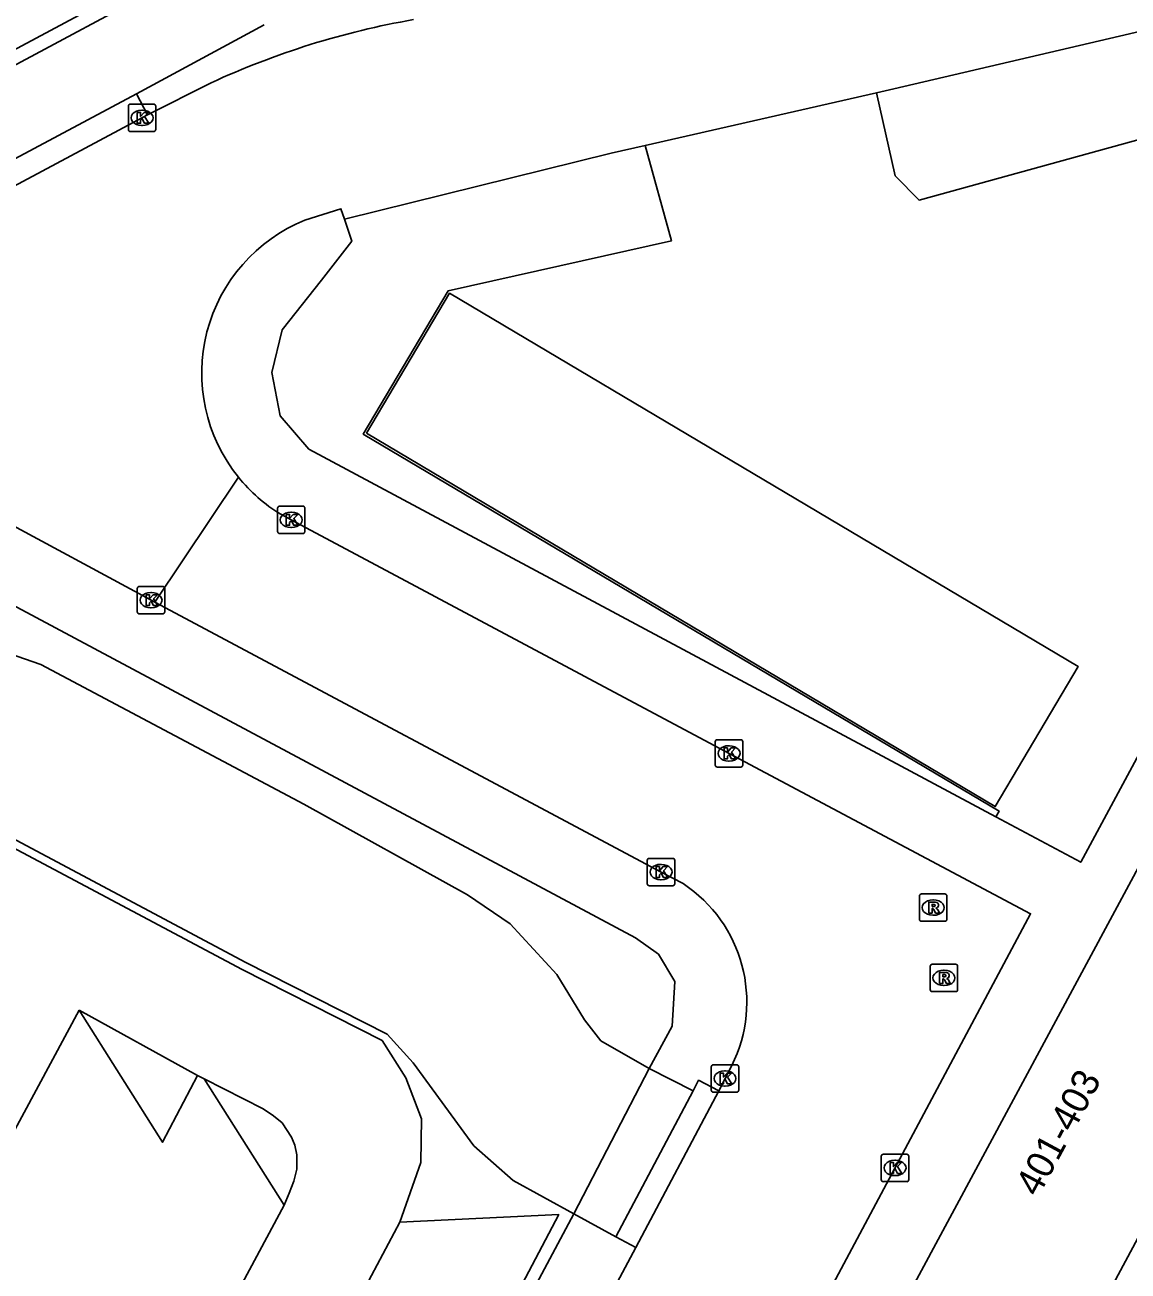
# Model space of a CAD drawing. Extents: x 159489 to 160304, y 383826 to 384530.
# Drawn here: x 159689.39 to 159729.64, y 384375.41 to 384420.89 of the extents above; entities that cross this region are included whole.
import ezdxf

# ---------------------------------------------------------------- set-up
doc = ezdxf.new("R2010")
doc.units = 0
for name, color, linetype in [('IMGEO_Berm_open', 7, 'Continuous'), ('IMGEO_Fietspad_gesloten', 7, 'Continuous'), ('IMGEO_Groenvoorziening', 7, 'Continuous'), ('IMGEO_Kolk', 7, 'Continuous'), ('IMGEO_Pand', 7, 'Continuous'), ('IMGEO_Pand_nummerreeks', 7, 'Continuous'), ('IMGEO_Pand_overbouw', 7, 'Continuous'), ('IMGEO_Parkeervlak_gesloten', 7, 'Continuous'), ('IMGEO_Rijbaan_lokaal_gesloten', 7, 'Continuous'), ('IMGEO_Rijbaan_lokaal_open', 7, 'Continuous'), ('IMGEO_Rioolput', 7, 'Continuous'), ('IMGEO_Verkeerseiland_open', 7, 'Continuous'), ('IMGEO_Voetpad_open', 7, 'Continuous')]:
    doc.layers.add(name, color=color, linetype=linetype)

msp = doc.modelspace()

# ---------------------------------------------------------------- linework, layer by layer
at = {"layer": 'IMGEO_Berm_open'}
msp.add_lwpolyline([(159620.115, 384383.333), (159655.541, 384402.086), (159700.571, 384426.18), (159700.198, 384426.93)], dxfattribs=at)
at = {"layer": 'IMGEO_Fietspad_gesloten'}
for points in [[(159700.906, 384425.794), (159682.221, 384415.781), (159622.046, 384383.628), (159620.424, 384382.758)], [(159693.459, 384418.367), (159698.112, 384420.885)], [(159562.194, 384348.219), (159572.535, 384353.778), (159693.459, 384418.367)]]:
    msp.add_lwpolyline(points, dxfattribs=at)
at = {"layer": 'IMGEO_Groenvoorziening'}
for points in [[(159743.281, 384420.354), (159722.013, 384414.485), (159721.147, 384415.377), (159720.459, 384418.404)], [(159712.014, 384416.483), (159712.975, 384413.002), (159704.828, 384411.177), (159701.732, 384405.956), (159724.937, 384392.198), (159724.822, 384391.986)]]:
    msp.add_lwpolyline(points, dxfattribs=at)
at = {"layer": 'IMGEO_Kolk'}
for p, q in [((159693.159, 384417.069), (159693.159, 384417.921)), ((159693.234, 384417.995), (159694.086, 384417.995)), ((159693.647, 384417.775), (159693.672, 384417.775)), ((159694.16, 384417.921), (159694.16, 384417.069)), ((159694.086, 384416.995), (159693.234, 384416.995)), ((159693.67, 384417.215), (159693.645, 384417.215)), ((159698.602, 384402.399), (159698.602, 384403.251)), ((159698.677, 384403.325), (159699.529, 384403.325)), ((159699.603, 384403.251), (159699.603, 384402.399)), ((159699.09, 384403.105), (159699.115, 384403.105)), ((159699.529, 384402.325), (159698.677, 384402.325)), ((159699.113, 384402.545), (159699.088, 384402.545)), ((159693.486, 384399.468), (159693.486, 384400.32)), ((159693.561, 384400.394), (159694.413, 384400.394)), ((159693.974, 384400.174), (159693.999, 384400.174)), ((159694.487, 384400.32), (159694.487, 384399.468)), ((159693.997, 384399.614), (159693.972, 384399.614)), ((159694.413, 384399.394), (159693.561, 384399.394)), ((159714.579, 384393.876), (159714.579, 384394.728)), ((159714.654, 384394.802), (159715.506, 384394.802)), ((159715.067, 384394.582), (159715.092, 384394.582)), ((159715.58, 384394.728), (159715.58, 384393.876)), ((159715.506, 384393.802), (159714.654, 384393.802)), ((159715.09, 384394.022), (159715.065, 384394.022)), ((159712.098, 384389.546), (159712.098, 384390.398)), ((159712.173, 384390.472), (159713.025, 384390.472)), ((159713.099, 384390.398), (159713.099, 384389.546)), ((159712.586, 384390.252), (159712.611, 384390.252)), ((159712.609, 384389.692), (159712.584, 384389.692)), ((159713.025, 384389.472), (159712.173, 384389.472)), ((159714.432, 384382.013), (159714.432, 384382.865)), ((159714.507, 384382.939), (159715.359, 384382.939)), ((159714.92, 384382.719), (159714.945, 384382.719)), ((159715.433, 384382.865), (159715.433, 384382.013)), ((159715.359, 384381.939), (159714.507, 384381.939)), ((159714.943, 384382.159), (159714.918, 384382.159)), ((159720.637, 384378.748), (159720.637, 384379.6)), ((159720.712, 384379.674), (159721.564, 384379.674)), ((159721.638, 384379.6), (159721.638, 384378.748)), ((159721.125, 384379.454), (159721.15, 384379.454)), ((159721.564, 384378.674), (159720.712, 384378.674)), ((159721.148, 384378.894), (159721.123, 384378.894))]:
    msp.add_line(p, q, dxfattribs=at)
for points in [[(159693.159, 384417.069), (159693.159, 384417.921)], [(159693.234, 384417.995), (159694.086, 384417.995)], [(159693.48, 384417.695), (159693.603, 384417.695), (159693.603, 384417.544), (159693.733, 384417.695), (159693.897, 384417.695), (159693.751, 384417.544), (159693.904, 384417.295), (159693.752, 384417.295), (159693.667, 384417.459), (159693.603, 384417.392), (159693.603, 384417.295), (159693.48, 384417.295), (159693.48, 384417.695)], [(159694.16, 384417.921), (159694.16, 384417.069)], [(159694.086, 384416.995), (159693.234, 384416.995)], [(159698.602, 384402.399), (159698.602, 384403.251)], [(159698.677, 384403.325), (159699.529, 384403.325)], [(159699.603, 384403.251), (159699.603, 384402.399)], [(159698.923, 384403.025), (159699.046, 384403.025), (159699.046, 384402.874), (159699.176, 384403.025), (159699.34, 384403.025), (159699.194, 384402.874), (159699.347, 384402.625), (159699.195, 384402.625), (159699.11, 384402.789), (159699.046, 384402.722), (159699.046, 384402.625), (159698.923, 384402.625), (159698.923, 384403.025)], [(159699.529, 384402.325), (159698.677, 384402.325)], [(159693.486, 384399.468), (159693.486, 384400.32)], [(159693.561, 384400.394), (159694.413, 384400.394)], [(159693.807, 384400.094), (159693.93, 384400.094), (159693.93, 384399.943), (159694.06, 384400.094), (159694.224, 384400.094), (159694.078, 384399.943), (159694.231, 384399.694), (159694.079, 384399.694), (159693.994, 384399.858), (159693.93, 384399.791), (159693.93, 384399.694), (159693.807, 384399.694), (159693.807, 384400.094)], [(159694.487, 384400.32), (159694.487, 384399.468)], [(159694.413, 384399.394), (159693.561, 384399.394)], [(159714.579, 384393.876), (159714.579, 384394.728)], [(159714.654, 384394.802), (159715.506, 384394.802)], [(159714.9, 384394.502), (159715.023, 384394.502), (159715.023, 384394.351), (159715.153, 384394.502), (159715.317, 384394.502), (159715.171, 384394.351), (159715.324, 384394.102), (159715.172, 384394.102), (159715.087, 384394.266), (159715.023, 384394.199), (159715.023, 384394.102), (159714.9, 384394.102), (159714.9, 384394.502)], [(159715.58, 384394.728), (159715.58, 384393.876)], [(159715.506, 384393.802), (159714.654, 384393.802)], [(159712.098, 384389.546), (159712.098, 384390.398)], [(159712.173, 384390.472), (159713.025, 384390.472)], [(159713.099, 384390.398), (159713.099, 384389.546)], [(159712.419, 384390.172), (159712.542, 384390.172), (159712.542, 384390.021), (159712.672, 384390.172), (159712.836, 384390.172), (159712.69, 384390.021), (159712.843, 384389.772), (159712.691, 384389.772), (159712.606, 384389.936), (159712.542, 384389.869), (159712.542, 384389.772), (159712.419, 384389.772), (159712.419, 384390.172)], [(159713.025, 384389.472), (159712.173, 384389.472)], [(159714.432, 384382.013), (159714.432, 384382.865)], [(159714.507, 384382.939), (159715.359, 384382.939)], [(159715.433, 384382.865), (159715.433, 384382.013)], [(159714.753, 384382.639), (159714.876, 384382.639), (159714.876, 384382.488), (159715.006, 384382.639), (159715.17, 384382.639), (159715.024, 384382.488), (159715.177, 384382.239), (159715.025, 384382.239), (159714.94, 384382.403), (159714.876, 384382.336), (159714.876, 384382.239), (159714.753, 384382.239), (159714.753, 384382.639)], [(159715.359, 384381.939), (159714.507, 384381.939)], [(159720.637, 384378.748), (159720.637, 384379.6)], [(159720.712, 384379.674), (159721.564, 384379.674)], [(159721.638, 384379.6), (159721.638, 384378.748)], [(159720.958, 384379.374), (159721.081, 384379.374), (159721.081, 384379.223), (159721.211, 384379.374), (159721.375, 384379.374), (159721.229, 384379.223), (159721.382, 384378.974), (159721.23, 384378.974), (159721.145, 384379.138), (159721.081, 384379.071), (159721.081, 384378.974), (159720.958, 384378.974), (159720.958, 384379.374)], [(159721.564, 384378.674), (159720.712, 384378.674)]]:
    msp.add_lwpolyline(points, dxfattribs=at)
for centre, start, end in [((159693.236, 384417.919), 91.552, 178.448), ((159693.236, 384417.919), 91.552, 178.448), ((159694.084, 384417.919), 1.552, 88.448), ((159694.084, 384417.919), 1.552, 88.448), ((159693.236, 384417.071), 181.552, 268.448), ((159693.236, 384417.071), 181.552, 268.448), ((159694.084, 384417.071), 271.552, 358.448), ((159694.084, 384417.071), 271.552, 358.448), ((159698.679, 384403.249), 91.552, 178.448), ((159698.679, 384403.249), 91.552, 178.448), ((159699.527, 384403.249), 1.552, 88.448), ((159699.527, 384403.249), 1.552, 88.448), ((159698.679, 384402.401), 181.552, 268.448), ((159698.679, 384402.401), 181.552, 268.448), ((159699.527, 384402.401), 271.552, 358.448), ((159699.527, 384402.401), 271.552, 358.448), ((159693.563, 384400.318), 91.552, 178.448), ((159693.563, 384400.318), 91.552, 178.448), ((159694.411, 384400.318), 1.552, 88.448), ((159694.411, 384400.318), 1.552, 88.448), ((159693.563, 384399.47), 181.552, 268.448), ((159693.563, 384399.47), 181.552, 268.448), ((159694.411, 384399.47), 271.552, 358.448), ((159694.411, 384399.47), 271.552, 358.448), ((159714.656, 384394.726), 91.552, 178.448), ((159714.656, 384394.726), 91.552, 178.448), ((159715.504, 384394.726), 1.552, 88.448), ((159715.504, 384394.726), 1.552, 88.448), ((159714.656, 384393.878), 181.552, 268.448), ((159714.656, 384393.878), 181.552, 268.448), ((159715.504, 384393.878), 271.552, 358.448), ((159715.504, 384393.878), 271.552, 358.448), ((159712.175, 384390.396), 91.552, 178.448), ((159712.175, 384390.396), 91.552, 178.448), ((159713.023, 384390.396), 1.552, 88.448), ((159713.023, 384390.396), 1.552, 88.448), ((159712.175, 384389.548), 181.552, 268.448), ((159712.175, 384389.548), 181.552, 268.448), ((159713.023, 384389.548), 271.552, 358.448), ((159713.023, 384389.548), 271.552, 358.448), ((159714.509, 384382.863), 91.552, 178.448), ((159714.509, 384382.863), 91.552, 178.448), ((159715.357, 384382.863), 1.552, 88.448), ((159715.357, 384382.863), 1.552, 88.448), ((159714.509, 384382.015), 181.552, 268.448), ((159714.509, 384382.015), 181.552, 268.448), ((159715.357, 384382.015), 271.552, 358.448), ((159715.357, 384382.015), 271.552, 358.448), ((159720.714, 384379.598), 91.552, 178.448), ((159720.714, 384379.598), 91.552, 178.448), ((159721.562, 384379.598), 1.552, 88.448), ((159721.562, 384379.598), 1.552, 88.448), ((159720.714, 384378.75), 181.552, 268.448), ((159720.714, 384378.75), 181.552, 268.448), ((159721.562, 384378.75), 271.552, 358.448), ((159721.562, 384378.75), 271.552, 358.448)]:
    msp.add_arc(centre, 0.0765, start, end, dxfattribs=at)
for centre, major_axis, ratio, start_param, end_param in [((159693.646, 384417.495), (-0.387, 0.002), 0.722429, 4.712389, 7.853982), ((159693.671, 384417.495), (-0.39, 0.002), 0.717154, 1.570796, 4.712389), ((159699.089, 384402.825), (-0.387, 0.002), 0.722429, 4.712389, 7.853982), ((159699.114, 384402.825), (-0.39, 0.002), 0.717154, 1.570796, 4.712389), ((159693.973, 384399.894), (-0.387, 0.002), 0.722429, 4.712389, 7.853982), ((159693.998, 384399.894), (-0.39, 0.002), 0.717154, 1.570796, 4.712389), ((159715.066, 384394.302), (-0.387, 0.002), 0.722429, 4.712389, 7.853982), ((159715.091, 384394.302), (-0.39, 0.002), 0.717154, 1.570796, 4.712389), ((159712.585, 384389.972), (-0.387, 0.002), 0.722429, 4.712389, 7.853982), ((159712.61, 384389.972), (-0.39, 0.002), 0.717154, 1.570796, 4.712389), ((159714.919, 384382.439), (-0.387, 0.002), 0.722429, 4.712389, 7.853982), ((159714.944, 384382.439), (-0.39, 0.002), 0.717154, 1.570796, 4.712389), ((159721.124, 384379.174), (-0.387, 0.002), 0.722429, 4.712389, 7.853982), ((159721.149, 384379.174), (-0.39, 0.002), 0.717154, 1.570796, 4.712389)]:
    msp.add_ellipse(centre, major_axis=major_axis, ratio=ratio, start_param=start_param, end_param=end_param, dxfattribs=at)
at = {"layer": 'IMGEO_Pand'}
for points in [[(159701.849, 384405.988), (159724.796, 384392.364), (159727.826, 384397.468), (159704.88, 384411.091), (159701.849, 384405.988)], [(159716.4, 384364.81), (159716.246, 384364.892), (159716.722, 384365.762), (159716.859, 384365.689), (159735.43, 384400.212)]]:
    msp.add_lwpolyline(points, dxfattribs=at)
at = {"layer": 'IMGEO_Pand_overbouw'}
msp.add_lwpolyline([(159772.845, 384392.873), (159746.364, 384407.132), (159719.057, 384356.211), (159708.316, 384336.181), (159708.428, 384336.121), (159728.589, 384325.319), (159734.596, 384322.101), (159734.859, 384321.96), (159745.598, 384342.008)], close=True, dxfattribs=at)
at = {"layer": 'IMGEO_Parkeervlak_gesloten'}
for points in [[(159695.678, 384382.553), (159694.411, 384380.114), (159691.369, 384384.932)], [(159698.84, 384377.821), (159695.932, 384382.421)], [(159689.415, 384351.507), (159695.239, 384351.569), (159708.865, 384377.474), (159703.07, 384377.2)]]:
    msp.add_lwpolyline(points, dxfattribs=at)
at = {"layer": 'IMGEO_Rijbaan_lokaal_gesloten'}
for points in [[(159720.459, 384418.404), (159721.089, 384418.547), (159744.183, 384423.956)], [(159696.183, 384418.774), (159693.863, 384417.603)], [(159720.459, 384418.404), (159712.014, 384416.483)], [(159693.863, 384417.603), (159580.529, 384357.003), (159566.867, 384349.736)], [(159701.045, 384413.801), (159710.782, 384416.203), (159712.014, 384416.483)], [(159699.604, 384413.761), (159700.919, 384414.179), (159701.045, 384413.801)], [(159694.131, 384399.817), (159697.176, 384404.382)], [(159688.298, 384402.957), (159693.987, 384399.894), (159694.131, 384399.817)], [(159697.323, 384334.416), (159703.682, 384346.361), (159712.168, 384362.351), (159726.086, 384388.453), (159715.08, 384394.302), (159699.103, 384402.825), (159698.719, 384403.028)], [(159694.131, 384399.817), (159712.599, 384389.972), (159713.402, 384389.552)], [(159715.18, 384382.91), (159714.933, 384382.439), (159714.712, 384381.993)], [(159714.712, 384381.993), (159711.677, 384376.272)], [(159711.677, 384376.272), (159705.767, 384365.191), (159697.464, 384349.583), (159694.841, 384344.687)]]:
    msp.add_lwpolyline(points, dxfattribs=at)
for centre, radius, start, end in [((159708.681, 384391.72), 29.801, 99.8855, 114.796), ((159701.867, 384408.171), 6.031, 112.0438, 218.9284), ((159701.888, 384408.195), 6.062, 218.9838, 238.4815), ((159710.549, 384385.229), 5.18, 333.4001, 56.5722)]:
    msp.add_arc(centre, radius, start, end, dxfattribs=at)
at = {"layer": 'IMGEO_Rijbaan_lokaal_open'}
for points in [[(159712.165, 384382.809), (159710.4, 384383.814), (159709.804, 384384.582), (159708.791, 384386.232), (159707.09, 384388.078), (159705.538, 384389.14), (159699.558, 384392.447), (159689.963, 384397.545), (159688.197, 384398.149), (159685.752, 384398.573), (159683.758, 384398.622), (159682.319, 384398.41), (159680.259, 384397.773), (159677.113, 384396.112), (159669.384, 384391.81), (159667.587, 384390.432), (159665.498, 384387.718), (159662.566, 384389.265), (159617.084, 384363.924)], [(159703.07, 384377.2), (159703.828, 384379.373), (159703.859, 384380.966), (159703.283, 384382.466), (159702.42, 384383.823), (159697.314, 384386.412), (159688.743, 384390.972)], [(159688.879, 384391.235), (159697.451, 384386.675), (159702.603, 384384.062), (159703.554, 384383.013), (159705.768, 384379.981), (159707.197, 384378.712), (159709.411, 384377.5)], [(159677.739, 384359.604), (159691.369, 384384.932)], [(159691.369, 384384.932), (159695.678, 384382.553)], [(159709.411, 384377.5), (159712.165, 384382.809)], [(159695.678, 384382.553), (159695.932, 384382.421)], [(159695.932, 384382.421), (159698.08, 384381.33), (159698.461, 384381.082), (159698.767, 384380.821), (159699.117, 384380.297), (159699.236, 384380.001), (159699.314, 384379.655), (159699.302, 384379.126), (159699.195, 384378.691), (159699.032, 384378.256), (159698.84, 384377.821)], [(159698.84, 384377.821), (159683.929, 384350.016), (159682.548, 384352.155)], [(159689.415, 384351.507), (159703.07, 384377.2)]]:
    msp.add_lwpolyline(points, dxfattribs=at)
at = {"layer": 'IMGEO_Rioolput'}
for p, q in [((159722.029, 384388.249), (159722.029, 384389.101)), ((159722.104, 384389.175), (159722.956, 384389.175)), ((159723.03, 384389.101), (159723.03, 384388.249)), ((159722.517, 384388.955), (159722.542, 384388.955)), ((159722.956, 384388.175), (159722.104, 384388.175)), ((159722.54, 384388.395), (159722.515, 384388.395)), ((159722.422, 384385.683), (159722.422, 384386.535)), ((159722.497, 384386.609), (159723.349, 384386.609)), ((159722.91, 384386.389), (159722.935, 384386.389)), ((159723.423, 384386.535), (159723.423, 384385.683)), ((159723.349, 384385.609), (159722.497, 384385.609)), ((159722.933, 384385.829), (159722.908, 384385.829))]:
    msp.add_line(p, q, dxfattribs=at)
for points in [[(159722.029, 384388.249), (159722.029, 384389.101)], [(159722.104, 384389.175), (159722.956, 384389.175)], [(159723.03, 384389.101), (159723.03, 384388.249)], [(159722.618, 384388.873), (159722.366, 384388.875), (159722.366, 384388.475)], [(159722.366, 384388.475), (159722.49, 384388.475), (159722.49, 384388.637), (159722.501, 384388.637)], [(159722.544, 384388.794), (159722.49, 384388.794), (159722.49, 384388.713)], [(159722.49, 384388.713), (159722.542, 384388.713)], [(159722.548, 384388.608), (159722.619, 384388.475), (159722.759, 384388.475), (159722.694, 384388.601)], [(159722.956, 384388.175), (159722.104, 384388.175)], [(159722.422, 384385.683), (159722.422, 384386.535)], [(159722.497, 384386.609), (159723.349, 384386.609)], [(159723.011, 384386.307), (159722.759, 384386.309), (159722.759, 384385.909)], [(159723.423, 384386.535), (159723.423, 384385.683)], [(159722.759, 384385.909), (159722.883, 384385.909), (159722.883, 384386.071), (159722.894, 384386.071)], [(159722.937, 384386.228), (159722.883, 384386.228), (159722.883, 384386.147)], [(159722.883, 384386.147), (159722.935, 384386.147)], [(159722.941, 384386.042), (159723.012, 384385.909), (159723.152, 384385.909), (159723.087, 384386.035)], [(159723.349, 384385.609), (159722.497, 384385.609)]]:
    msp.add_lwpolyline(points, dxfattribs=at)
for centre, radius, start, end in [((159722.106, 384389.099), 0.0765, 91.552, 178.448), ((159722.106, 384389.099), 0.0765, 91.552, 178.448), ((159722.954, 384389.099), 0.0765, 1.552, 88.448), ((159722.954, 384389.099), 0.0765, 1.552, 88.448), ((159722.5, 384388.584), 0.0533, 26.0293, 88.6989), ((159722.526, 384388.902), 0.19, 274.7715, 282.9687), ((159722.55, 384388.698), 0.0964, 77.0061, 93.1865), ((159722.564, 384388.755), 0.0378, 276.6634, 79.6772), ((159722.617, 384388.763), 0.109, 350.3612, 89.416), ((159722.615, 384388.763), 0.112, 277.5842, 350.9817), ((159722.599, 384388.548), 0.108, 29.5134, 73.7905), ((159722.106, 384388.251), 0.0765, 181.552, 268.448), ((159722.106, 384388.251), 0.0765, 181.552, 268.448), ((159722.954, 384388.251), 0.0765, 271.552, 358.448), ((159722.954, 384388.251), 0.0765, 271.552, 358.448), ((159722.499, 384386.533), 0.0765, 91.552, 178.448), ((159722.499, 384386.533), 0.0765, 91.552, 178.448), ((159723.01, 384386.197), 0.109, 350.3612, 89.416), ((159723.347, 384386.533), 0.0765, 1.552, 88.448), ((159723.347, 384386.533), 0.0765, 1.552, 88.448), ((159722.893, 384386.018), 0.0533, 26.0293, 88.6989), ((159722.919, 384386.336), 0.19, 274.7715, 282.9687), ((159722.943, 384386.132), 0.0964, 77.0061, 93.1865), ((159722.957, 384386.189), 0.0378, 276.6634, 79.6772), ((159723.008, 384386.197), 0.112, 277.5842, 350.9817), ((159722.992, 384385.982), 0.108, 29.5134, 73.7905), ((159722.499, 384385.685), 0.0765, 181.552, 268.448), ((159722.499, 384385.685), 0.0765, 181.552, 268.448), ((159723.347, 384385.685), 0.0765, 271.552, 358.448), ((159723.347, 384385.685), 0.0765, 271.552, 358.448)]:
    msp.add_arc(centre, radius, start, end, dxfattribs=at)
for centre, major_axis, ratio, start_param, end_param in [((159722.516, 384388.675), (-0.387, 0.002), 0.722429, 4.712389, 7.853982), ((159722.541, 384388.675), (-0.39, 0.002), 0.717154, 1.570796, 4.712389), ((159722.909, 384386.109), (-0.387, 0.002), 0.722429, 4.712389, 7.853982), ((159722.934, 384386.109), (-0.39, 0.002), 0.717154, 1.570796, 4.712389)]:
    msp.add_ellipse(centre, major_axis=major_axis, ratio=ratio, start_param=start_param, end_param=end_param, dxfattribs=at)
at = {"layer": 'IMGEO_Verkeerseiland_open'}
msp.add_lwpolyline([(159693.863, 384417.603), (159693.459, 384418.367)], dxfattribs=at)
at = {"layer": 'IMGEO_Voetpad_open'}
for points in [[(159701.045, 384413.801), (159701.316, 384412.99), (159700.205, 384411.574), (159698.776, 384409.754), (159698.393, 384408.204), (159698.699, 384406.62), (159699.746, 384405.407), (159724.822, 384391.986)], [(159712.165, 384382.809), (159713.006, 384384.347), (159713.102, 384385.975), (159712.503, 384386.97), (159711.661, 384387.572), (159686.961, 384400.768), (159684.938, 384401.459), (159682.928, 384401.583), (159680.757, 384401.193), (159678.807, 384400.435), (159634.346, 384376.64), (159633.379, 384378.441)], [(159724.822, 384391.986), (159727.917, 384390.329), (159733.716, 384401.115), (159734.206, 384400.857)], [(159713.768, 384381.994), (159712.165, 384382.809)], [(159714.712, 384381.993), (159713.969, 384382.373), (159713.768, 384381.994)], [(159713.768, 384381.994), (159710.944, 384376.661)], [(159692.573, 384345.906), (159709.411, 384377.5)], [(159709.411, 384377.5), (159710.944, 384376.661)], [(159710.944, 384376.661), (159711.677, 384376.272)]]:
    msp.add_lwpolyline(points, dxfattribs=at)

# ---------------------------------------------------------------- texts
at = {"layer": 'IMGEO_Pand_nummerreeks'}
msp.add_text('401-403', height=1, rotation=61.7247, dxfattribs=at).set_placement((159726.361, 384378.077))

doc.saveas('drawing.dxf')
